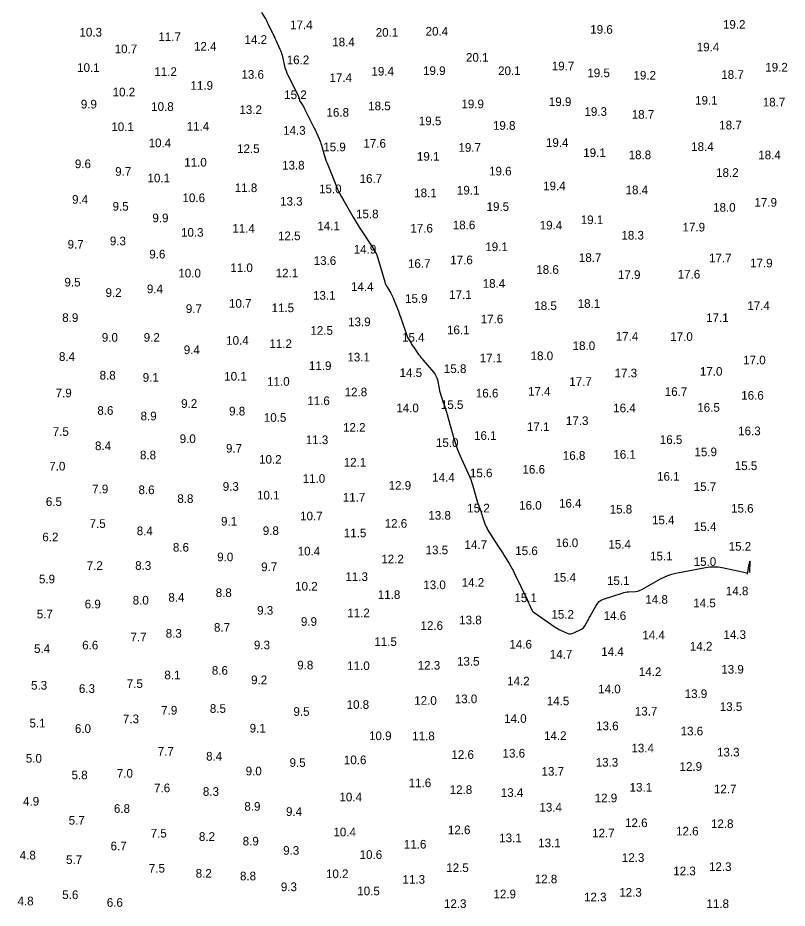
# Model space of a CAD drawing. Extents: x 1023796 to 1112670, y 656573 to 837340.
# Drawn here: x 1112150 to 1112594, y 659390 to 659904 of the extents above; entities that cross this region are included whole.
import ezdxf

# ---------------------------------------------------------------- set-up
doc = ezdxf.new("R2010")
doc.units = 0
doc.layers.add('V-CHAN-CONT-15FT', color=7, linetype='Continuous')
doc.layers.add('V-TOPO-SOUN', color=7, linetype='Continuous')

msp = doc.modelspace()

# ---------------------------------------------------------------- linework, layer by layer
at = {"layer": 'V-CHAN-CONT-15FT'}
msp.add_lwpolyline([(1112290.75, 659907.14), (1112292.64, 659904.05), (1112293.1, 659903.27), (1112293.54, 659902.48), (1112293.96, 659901.68), (1112294.36, 659900.86), (1112298.11, 659892.9), (1112298.51, 659892.05), (1112298.91, 659891.2), (1112299.31, 659890.35), (1112299.7, 659889.5), (1112301.29, 659886.09), (1112301.66, 659885.23), (1112301.99, 659884.35), (1112302.28, 659883.46), (1112302.52, 659882.56), (1112304.04, 659876.19), (1112304.4, 659874.83), (1112304.85, 659873.51), (1112305.36, 659872.21), (1112305.96, 659870.95), (1112311.91, 659859.18), (1112312.03, 659858.91), (1112312.14, 659858.63), (1112312.23, 659858.35), (1112312.3, 659858.06), (1112312.54, 659856.9), (1112312.61, 659856.61), (1112312.71, 659856.34), (1112312.84, 659856.07), (1112312.99, 659855.82), (1112314.5, 659853.53), (1112314.8, 659853.06), (1112315.08, 659852.58), (1112315.35, 659852.1), (1112315.61, 659851.6), (1112320.78, 659841.22), (1112321.2, 659840.35), (1112321.62, 659839.47), (1112322.03, 659838.59), (1112322.42, 659837.71), (1112323.99, 659834.16), (1112324.36, 659833.26), (1112324.71, 659832.36), (1112325.02, 659831.44), (1112325.31, 659830.52), (1112326.91, 659824.97), (1112327.28, 659823.75), (1112327.68, 659822.53), (1112328.12, 659821.32), (1112328.58, 659820.12), (1112333.66, 659807.58), (1112334.67, 659805.22), (1112335.76, 659802.9), (1112336.93, 659800.63), (1112338.18, 659798.39), (1112343.71, 659788.93), (1112344.84, 659787.02), (1112345.99, 659785.13), (1112347.17, 659783.25), (1112348.36, 659781.38), (1112355.3, 659770.65), (1112355.44, 659770.43), (1112355.58, 659770.2), (1112355.72, 659769.98), (1112355.85, 659769.75), (1112356.52, 659768.62), (1112356.59, 659768.5), (1112356.66, 659768.39), (1112356.72, 659768.28), (1112356.79, 659768.16), (1112357.05, 659767.71), (1112357.11, 659767.59), (1112357.17, 659767.48), (1112357.21, 659767.36), (1112357.25, 659767.23), (1112361.92, 659751.58), (1112362.21, 659750.71), (1112362.56, 659749.87), (1112362.96, 659749.05), (1112363.42, 659748.26), (1112365.37, 659745.15), (1112365.84, 659744.36), (1112366.27, 659743.55), (1112366.66, 659742.72), (1112367.01, 659741.88), (1112369.29, 659735.96), (1112369.77, 659734.69), (1112370.24, 659733.41), (1112370.7, 659732.13), (1112371.15, 659730.84), (1112374.63, 659720.64), (1112374.85, 659720.04), (1112375.11, 659719.46), (1112375.4, 659718.89), (1112375.72, 659718.33), (1112377.08, 659716.14), (1112377.42, 659715.6), (1112377.78, 659715.06), (1112378.13, 659714.52), (1112378.5, 659713.99), (1112381.48, 659709.73), (1112382.11, 659708.85), (1112382.77, 659707.99), (1112383.44, 659707.15), (1112384.14, 659706.32), (1112390.09, 659699.45), (1112390.86, 659698.44), (1112391.49, 659697.36), (1112391.97, 659696.21), (1112392.3, 659694.98), (1112393.35, 659689.94), (1112393.63, 659688.68), (1112393.95, 659687.44), (1112394.31, 659686.2), (1112394.71, 659684.98), (1112396.43, 659680.02), (1112396.85, 659678.79), (1112397.25, 659677.55), (1112397.62, 659676.3), (1112397.98, 659675.05), (1112401.76, 659661.21), (1112402.5, 659658.74), (1112403.33, 659656.3), (1112404.25, 659653.9), (1112405.28, 659651.53), (1112410.15, 659640.88), (1112410.91, 659639.15), (1112411.6, 659637.38), (1112412.23, 659635.59), (1112412.79, 659633.78), (1112415.58, 659624.12), (1112415.78, 659623.48), (1112415.98, 659622.84), (1112416.19, 659622.21), (1112416.42, 659621.58), (1112417.35, 659619.06), (1112417.58, 659618.43), (1112417.8, 659617.8), (1112418.02, 659617.17), (1112418.23, 659616.53), (1112419.76, 659611.92), (1112420.11, 659610.95), (1112420.52, 659610.01), (1112420.99, 659609.1), (1112421.52, 659608.21), (1112427.67, 659598.63), (1112428.47, 659597.37), (1112429.27, 659596.11), (1112430.07, 659594.84), (1112430.86, 659593.57), (1112434, 659588.48), (1112434.77, 659587.2), (1112435.51, 659585.9), (1112436.21, 659584.58), (1112436.87, 659583.24), (1112444.11, 659568.09), (1112444.23, 659567.85), (1112444.34, 659567.6), (1112444.46, 659567.36), (1112444.57, 659567.11), (1112445.03, 659566.13), (1112445.14, 659565.88), (1112445.25, 659565.63), (1112445.36, 659565.38), (1112445.48, 659565.14), (1112446.74, 659562.35), (1112447.01, 659561.83), (1112447.35, 659561.36), (1112447.75, 659560.94), (1112448.22, 659560.57), (1112459.89, 659552.49), (1112460.77, 659551.92), (1112461.67, 659551.38), (1112462.6, 659550.89), (1112463.54, 659550.43), (1112467.39, 659548.71), (1112468.34, 659548.39), (1112469.3, 659548.3), (1112470.24, 659548.43), (1112471.19, 659548.8), (1112475.57, 659551.01), (1112476.18, 659551.38), (1112476.73, 659551.83), (1112477.2, 659552.36), (1112477.6, 659552.96), (1112479.05, 659555.52), (1112479.41, 659556.16), (1112479.77, 659556.8), (1112480.12, 659557.45), (1112480.47, 659558.09), (1112484, 659564.7), (1112484.79, 659565.91), (1112485.76, 659566.91), (1112486.91, 659567.7), (1112488.24, 659568.27), (1112499.05, 659571.84), (1112499.99, 659572.12), (1112500.94, 659572.33), (1112501.9, 659572.48), (1112502.87, 659572.57), (1112506.79, 659572.78), (1112507.75, 659572.89), (1112508.69, 659573.1), (1112509.59, 659573.43), (1112510.45, 659573.86), (1112521.2, 659579.98), (1112523.31, 659581.07), (1112525.49, 659581.98), (1112527.74, 659582.71), (1112530.05, 659583.26), (1112547.27, 659586.6), (1112549.68, 659586.95), (1112552.09, 659587.05), (1112554.49, 659586.91), (1112556.89, 659586.52), (1112571.15, 659583.47), (1112571.22, 659583.45), (1112571.27, 659583.42), (1112571.31, 659583.37), (1112571.33, 659583.31), (1112571.4, 659583.03), (1112571.41, 659582.97), (1112571.43, 659582.96), (1112571.44, 659582.97), (1112571.45, 659583.03), (1112572.04, 659586.3), (1112572.06, 659586.41), (1112572.08, 659586.52), (1112572.1, 659586.63), (1112572.12, 659586.74), (1112572.22, 659587.18), (1112572.24, 659587.29), (1112572.26, 659587.4), (1112572.29, 659587.51), (1112572.31, 659587.62), (1112572.83, 659589.91), (1112572.91, 659590.22), (1112572.96, 659590.32), (1112572.98, 659590.21), (1112572.97, 659589.89), (1112572.64, 659583.63)], dxfattribs=at)

# ---------------------------------------------------------------- texts
at = {"layer": 'V-TOPO-SOUN'}
for s, p in [('10.3 ', (1112185.48, 659893.31)), ('17.4 ', (1112307.2, 659897.56)), ('20.1 ', (1112356.69, 659893.2)), ('20.4 ', (1112385.5, 659893.85)), ('19.6 ', (1112480.65, 659894.91)), ('19.2 ', (1112557.34, 659897.8)), ('11.7 ', (1112231.09, 659890.67)), ('14.2 ', (1112280.87, 659889.08)), ('10.7 ', (1112205.8, 659883.69)), ('12.4 ', (1112251.65, 659885.15)), ('18.4 ', (1112331.56, 659887.67)), ('19.4 ', (1112542.19, 659884.74)), ('20.1 ', (1112408.83, 659878.77)), ('10.1 ', (1112184.13, 659872.89)), ('16.2 ', (1112305.25, 659877.34)), ('19.7 ', (1112458.42, 659873.79)), ('19.2 ', (1112581.79, 659873.08)), ('11.2 ', (1112228.76, 659870.54)), ('13.6 ', (1112279.09, 659868.92)), ('19.4 ', (1112354.21, 659870.73)), ('19.9 ', (1112384.02, 659871.08)), ('20.1 ', (1112427.41, 659871.03)), ('19.5 ', (1112478.98, 659869.83)), ('19.2 ', (1112505.64, 659868.44)), ('18.7 ', (1112556.37, 659868.86)), ('11.9 ', (1112249.63, 659862.55)), ('17.4 ', (1112329.95, 659867.03)), ('10.2 ', (1112204.63, 659858.73)), ('15.2 ', (1112303.79, 659857.18)), ('19.9 ', (1112406.19, 659851.87)), ('19.9 ', (1112456.72, 659853.16)), ('19.1 ', (1112541.25, 659853.99)), ('18.7 ', (1112580.35, 659852.93)), ('9.9', (1112186.25, 659851.76)), ('10.8 ', (1112226.91, 659850.36)), ('13.2 ', (1112277.91, 659848.54)), ('16.8 ', (1112328.24, 659847)), ('18.5 ', (1112352.34, 659850.71)), ('19.3 ', (1112477.3, 659847.49)), ('19.5 ', (1112381.6, 659842.07)), ('18.7 ', (1112504.63, 659845.83)), ('10.1 ', (1112203.87, 659838.7)), ('11.4 ', (1112247.44, 659838.95)), ('14.3 ', (1112303.16, 659836.56)), ('19.8 ', (1112424.44, 659839.44)), ('18.7 ', (1112555.19, 659839.64)), ('10.4 ', (1112225.45, 659829.36)), ('15.9 ', (1112326.36, 659827.01)), ('17.6 ', (1112349.57, 659829.1)), ('19.7 ', (1112404.49, 659826.74)), ('19.4 ', (1112455.05, 659829.56)), ('18.4 ', (1112538.97, 659827.23)), ('12.5 ', (1112276.57, 659826.02)), ('19.1 ', (1112380.48, 659821.58)), ('19.1 ', (1112476.6, 659823.71)), ('18.8 ', (1112502.84, 659822.46)), ('18.4 ', (1112577.75, 659822.38)), ('9.6', (1112182.82, 659817.29)), ('11.0 ', (1112246.02, 659818.18)), ('13.8 ', (1112302.56, 659816.5)), ('9.7', (1112206.12, 659812.88)), ('19.6 ', (1112422.18, 659813.07)), ('18.2 ', (1112553.4, 659812.24)), ('10.1 ', (1112224.8, 659809.09)), ('16.7 ', (1112347.37, 659808.79)), ('11.8 ', (1112275.22, 659803.45)), ('15.0 ', (1112323.93, 659802.82)), ('18.1 ', (1112378.92, 659800.51)), ('19.1 ', (1112403.59, 659802.05)), ('19.4 ', (1112453.43, 659804.52)), ('18.4 ', (1112501.08, 659802.23)), ('9.4', (1112181.2, 659796.75)), ('10.6 ', (1112245.03, 659797.66)), ('13.3 ', (1112301.41, 659795.65)), ('9.5', (1112204.61, 659792.73)), ('19.5 ', (1112420.74, 659792.59)), ('18.0 ', (1112551.65, 659792.13)), ('17.9 ', (1112575.55, 659795.01)), ('9.9', (1112227.62, 659786.04)), ('15.8 ', (1112345.3, 659788.34)), ('19.1 ', (1112475.16, 659784.96)), ('11.4 ', (1112273.84, 659780.01)), ('14.1 ', (1112322.96, 659781.46)), ('17.6 ', (1112376.68, 659780.09)), ('18.6 ', (1112401.22, 659781.95)), ('19.4 ', (1112451.45, 659781.85)), ('17.9 ', (1112533.99, 659780.71)), ('10.3 ', (1112244.16, 659777.67)), ('12.5 ', (1112300.19, 659775.68)), ('18.3 ', (1112498.66, 659776.03)), ('9.7', (1112178.62, 659770.83)), ('9.3', (1112203.04, 659772.7)), ('9.6', (1112225.83, 659765.11)), ('14.9 ', (1112343.98, 659767.94)), ('19.1 ', (1112420, 659769.35)), ('13.6 ', (1112320.84, 659761.39)), ('16.7 ', (1112375.3, 659759.71)), ('17.6 ', (1112399.75, 659761.78)), ('18.7 ', (1112474.09, 659763.11)), ('17.7 ', (1112549.29, 659762.89)), ('17.9 ', (1112573.01, 659759.96)), ('10.0 ', (1112242.63, 659754.15)), ('11.0 ', (1112272.63, 659757.25)), ('12.1 ', (1112298.88, 659754.16)), ('18.6 ', (1112449.47, 659756.22)), ('9.5', (1112176.8, 659748.92)), ('17.9 ', (1112496.66, 659753.24)), ('17.6 ', (1112531.18, 659753.53)), ('9.4', (1112224.44, 659745.06)), ('14.4 ', (1112342.4, 659746.33)), ('18.4 ', (1112418.49, 659748.16)), ('9.2', (1112200.54, 659742.9)), ('13.1 ', (1112320.42, 659741.28)), ('15.9 ', (1112373.61, 659739.48)), ('17.1 ', (1112399.13, 659741.72)), ('9.7', (1112246.94, 659733.62)), ('10.7 ', (1112271.85, 659736.64)), ('11.5 ', (1112296.49, 659734.11)), ('18.5 ', (1112448.32, 659735.32)), ('18.1 ', (1112473.38, 659736.58)), ('17.4 ', (1112571.43, 659735.29)), ('8.9', (1112175.51, 659728.45)), ('17.1 ', (1112547.64, 659728.41)), ('13.9 ', (1112340.72, 659726.01)), ('17.6 ', (1112417.36, 659727.65)), ('12.5 ', (1112318.93, 659721.02)), ('16.1 ', (1112397.87, 659721.38)), ('9.0', (1112198.39, 659717.03)), ('9.2', (1112222.6, 659717)), ('10.4 ', (1112270.25, 659715.26)), ('11.2 ', (1112295.26, 659713.41)), ('15.4 ', (1112371.9, 659717.03)), ('17.4 ', (1112495.4, 659717.66)), ('17.0 ', (1112526.89, 659717.51)), ('9.4', (1112245.75, 659709.86)), ('18.0 ', (1112470.46, 659712.2)), ('8.4', (1112173.62, 659705.95)), ('13.1 ', (1112340.33, 659705.63)), ('17.1 ', (1112416.77, 659705.15)), ('18.0 ', (1112446.18, 659706.38)), ('17.0 ', (1112569.04, 659703.98)), ('11.9 ', (1112318.07, 659700.67)), ('15.8 ', (1112396.07, 659698.92)), ('8.8', (1112197.11, 659695.18)), ('9.1', (1112222.02, 659693.9)), ('10.1 ', (1112269.13, 659694.57)), ('14.5 ', (1112370.47, 659696.62)), ('17.3 ', (1112494.73, 659696.45)), ('17.0 ', (1112544.02, 659697.4)), ('11.0 ', (1112293.92, 659691.56)), ('17.7 ', (1112468.52, 659691.53)), ('7.9', (1112171.71, 659684.92)), ('12.8 ', (1112338.71, 659685.48)), ('16.6 ', (1112414.53, 659684.82)), ('17.4 ', (1112444.69, 659685.85)), ('16.7 ', (1112523.73, 659685.73)), ('16.6 ', (1112567.91, 659683.56)), ('9.2', (1112244.24, 659678.81)), ('11.6 ', (1112317.12, 659680.41)), ('15.5 ', (1112394.35, 659678.21)), ('8.6', (1112195.78, 659674.8)), ('9.8', (1112271.96, 659674.43)), ('14.0 ', (1112368.58, 659676.26)), ('16.4 ', (1112493.93, 659676.27)), ('16.5 ', (1112542.51, 659676.56)), ('8.9', (1112220.78, 659671.6)), ('10.5 ', (1112292.04, 659670.77)), ('17.3 ', (1112466.59, 659668.9)), ('7.5', (1112170.02, 659662.66)), ('12.2 ', (1112337.78, 659665.03)), ('17.1 ', (1112444.06, 659665.44)), ('16.3 ', (1112566.14, 659663.01)), ('9.0', (1112243.39, 659658.48)), ('11.3 ', (1112316.26, 659657.88)), ('16.1 ', (1112413.52, 659660.35)), ('16.5 ', (1112520.85, 659657.98)), ('8.4', (1112194.45, 659654.4)), ('9.7', (1112270.14, 659652.98)), ('15.0 ', (1112391.47, 659656.23)), ('8.8', (1112220.45, 659649.1)), ('10.2 ', (1112289.29, 659646.57)), ('16.8 ', (1112464.81, 659648.81)), ('16.1 ', (1112493.99, 659649.41)), ('15.9 ', (1112540.88, 659650.89)), ('7.0', (1112168.03, 659642.64)), ('12.1 ', (1112338.19, 659644.89)), ('15.5 ', (1112564.15, 659642.88)), ('14.4 ', (1112389.31, 659636.13)), ('15.6 ', (1112411.11, 659638.73)), ('16.6 ', (1112441.5, 659640.84)), ('16.1 ', (1112519.28, 659636.75)), ('9.3', (1112268.27, 659630.89)), ('11.0 ', (1112314.44, 659635.51)), ('12.9 ', (1112364.13, 659631.52)), ('15.7 ', (1112540.44, 659630.86)), ('7.9', (1112192.82, 659629.47)), ('8.6', (1112219.58, 659628.98)), ('10.1 ', (1112288.1, 659625.89)), ('6.5', (1112166.05, 659622.16)), ('8.8', (1112242.03, 659623.88)), ('11.7 ', (1112337.66, 659624.71)), ('16.4 ', (1112462.59, 659621.22)), ('15.2 ', (1112409.56, 659618.4)), ('16.0 ', (1112439.56, 659620.02)), ('15.8 ', (1112491.86, 659617.8)), ('15.6 ', (1112562.03, 659618.27)), ('9.1', (1112267.27, 659610.83)), ('10.7 ', (1112312.99, 659613.86)), ('13.8 ', (1112387.1, 659614.24)), ('15.4 ', (1112516.32, 659611.56)), ('7.5', (1112191.35, 659609.51)), ('8.4', (1112218.57, 659605.27)), ('9.8', (1112291.4, 659605.38)), ('12.6 ', (1112361.84, 659609.57)), ('15.4 ', (1112540.51, 659607.67)), ('6.2', (1112164.01, 659601.74)), ('11.5 ', (1112338.24, 659604.09)), ('8.6', (1112239.47, 659595.79)), ('14.7 ', (1112408.02, 659597.28)), ('16.0 ', (1112460.7, 659598.36)), ('15.4 ', (1112491.16, 659597.5)), ('15.2 ', (1112560.65, 659596.33)), ('9.0', (1112265.07, 659590.22)), ('10.4 ', (1112311.56, 659593.56)), ('13.5 ', (1112385.5, 659594.26)), ('15.6 ', (1112437.31, 659593.78)), ('15.1 ', (1112515.23, 659590.69)), ('7.2', (1112189.66, 659585.23)), ('8.3', (1112217.67, 659585.26)), ('9.7', (1112290.48, 659584.51)), ('12.2 ', (1112359.91, 659589.01)), ('15.0 ', (1112540.43, 659587.54)), ('5.9', (1112162.07, 659577.45)), ('11.3 ', (1112339.17, 659578.81)), ('13.0 ', (1112384.16, 659574.1)), ('14.2 ', (1112406.37, 659575.48)), ('15.4 ', (1112459.38, 659578.38)), ('15.1 ', (1112490.32, 659576.5)), ('8.8', (1112264.19, 659569.55)), ('10.2 ', (1112310.12, 659573.28)), ('14.8 ', (1112559.02, 659570.56)), ('8.0', (1112216.23, 659565.22)), ('8.4', (1112236.85, 659566.89)), ('11.8 ', (1112357.89, 659568.45)), ('15.1 ', (1112436.83, 659566.62)), ('14.8 ', (1112512.49, 659565.66)), ('6.9', (1112188.5, 659563)), ('9.3', (1112288.15, 659559.34)), ('14.5 ', (1112540.19, 659563.6)), ('5.7', (1112160.78, 659557.25)), ('11.2 ', (1112340.23, 659557.89)), ('13.8 ', (1112404.91, 659553.78)), ('15.2 ', (1112458.22, 659557.05)), ('14.6 ', (1112488.39, 659556.29)), ('8.7', (1112263.21, 659549.5)), ('9.9', (1112313.44, 659552.93)), ('12.6 ', (1112382.57, 659550.57)), ('7.7', (1112214.98, 659543.93)), ('8.3', (1112235.31, 659546.06)), ('14.4 ', (1112510.78, 659545.07)), ('14.3 ', (1112557.64, 659545.33)), ('6.6', (1112187.06, 659539.3)), ('9.3', (1112286.28, 659539.35)), ('11.5 ', (1112355.9, 659541.29)), ('14.6 ', (1112433.93, 659539.79)), ('14.2 ', (1112538.21, 659538.66)), ('5.4', (1112159.23, 659537.29)), ('14.7 ', (1112457.29, 659534.04)), ('14.4 ', (1112487.01, 659535.56)), ('13.5 ', (1112403.63, 659529.95)), ('8.6', (1112261.97, 659524.69)), ('9.8', (1112311.32, 659527.74)), ('11.0 ', (1112340.2, 659527.34)), ('12.3 ', (1112380.92, 659527.61)), ('14.2 ', (1112508.72, 659523.89)), ('13.9 ', (1112556.38, 659525.31)), ('8.1', (1112234.53, 659522.03)), ('9.2', (1112284.66, 659519.21)), ('14.2 ', (1112432.62, 659518.49)), ('5.3', (1112157.48, 659516.06)), ('6.3', (1112185.14, 659514.17)), ('7.5', (1112212.8, 659517.02)), ('14.0 ', (1112485.24, 659513.96)), ('12.0 ', (1112378.94, 659507.29)), ('13.0 ', (1112402.35, 659508.21)), ('13.9 ', (1112535.24, 659511.21)), ('8.5', (1112260.82, 659502.66)), ('10.8 ', (1112339.86, 659504.95)), ('14.5 ', (1112455.53, 659507.01)), ('13.5 ', (1112555.49, 659503.73)), ('7.9', (1112232.71, 659501.65)), ('9.5', (1112309.13, 659500.93)), ('13.7 ', (1112506.43, 659501.12)), ('5.1', (1112156.61, 659494.21)), ('7.3', (1112210.58, 659496.65)), ('14.0 ', (1112430.88, 659496.88)), ('13.6 ', (1112484.04, 659492.62)), ('6.0', (1112182.84, 659491.08)), ('9.1', (1112283.82, 659491.28)), ('10.9 ', (1112352.82, 659486.89)), ('11.8 ', (1112377.77, 659486.81)), ('14.2 ', (1112453.95, 659487.01)), ('13.6 ', (1112532.88, 659489.63)), ('7.7', (1112230.71, 659477.92)), ('13.6 ', (1112429.98, 659476.83)), ('13.4 ', (1112504.45, 659479.79)), ('13.3 ', (1112553.91, 659477.45)), ('5.0', (1112154.46, 659473.87)), ('8.4', (1112258.65, 659475.09)), ('9.5', (1112306.88, 659471.44)), ('10.6 ', (1112338.28, 659472.99)), ('12.6 ', (1112400.41, 659476.05)), ('13.3 ', (1112483.79, 659471.59)), ('9.0', (1112281.53, 659466.55)), ('13.7 ', (1112452.5, 659466.35)), ('12.9 ', (1112532.26, 659469.16)), ('5.8', (1112180.9, 659464.27)), ('7.0', (1112207.09, 659465.22)), ('7.6', (1112228.59, 659456.8)), ('11.6 ', (1112375.74, 659459.72)), ('12.8 ', (1112399.42, 659455.75)), ('13.1 ', (1112503.38, 659457.15)), ('12.7 ', (1112552.13, 659456.19)), ('8.3', (1112256.8, 659454.72)), ('10.4 ', (1112335.72, 659451.54)), ('13.4 ', (1112428.96, 659454.12)), ('12.9 ', (1112483.21, 659451)), ('4.9', (1112152.88, 659449.1)), ('8.9', (1112280.76, 659446.13)), ('13.4 ', (1112451.28, 659445.66)), ('6.8', (1112205.39, 659444.88)), ('9.4', (1112304.82, 659443.14)), ('5.7', (1112179.24, 659438.09)), ('12.6 ', (1112500.77, 659436.66)), ('12.8 ', (1112550.41, 659436.08)), ('7.5', (1112226.63, 659430.63)), ('10.4 ', (1112332.24, 659431.32)), ('12.6 ', (1112398.39, 659432.57)), ('12.7 ', (1112481.72, 659430.71)), ('12.6 ', (1112530.25, 659431.84)), ('8.2', (1112254.5, 659428.7)), ('8.9', (1112279.79, 659426.05)), ('13.1 ', (1112428.04, 659427.95)), ('13.1 ', (1112450.57, 659425)), ('6.7', (1112203.46, 659423.25)), ('9.3', (1112303.2, 659420.68)), ('11.6 ', (1112372.95, 659424.25)), ('4.8', (1112150.95, 659417.95)), ('5.7', (1112177.72, 659415.37)), ('10.6 ', (1112347.37, 659418.29)), ('12.3 ', (1112498.92, 659416.56)), ('7.5', (1112225.59, 659410.4)), ('12.5 ', (1112397.44, 659410.7)), ('12.3 ', (1112549.28, 659411.31)), ('8.2', (1112252.63, 659407.44)), ('8.8', (1112278.23, 659405.9)), ('10.2 ', (1112327.92, 659407.17)), ('12.3 ', (1112528.62, 659408.83)), ('9.3', (1112301.85, 659399.66)), ('11.3 ', (1112372.17, 659403.94)), ('12.8 ', (1112448.57, 659404.2)), ('5.6', (1112175.53, 659395.09)), ('10.5 ', (1112346.02, 659397.28)), ('12.9 ', (1112424.73, 659395.52)), ('12.3 ', (1112497.44, 659396.47)), ('4.8', (1112149.68, 659391.46)), ('6.6', (1112201.26, 659390.63)), ('12.3 ', (1112396.1, 659389.91)), ('12.3 ', (1112477.06, 659393.77)), ('11.8 ', (1112547.83, 659389.89))]:
    msp.add_text(s, height=5, dxfattribs=at).set_placement(p)

doc.saveas('drawing.dxf')
